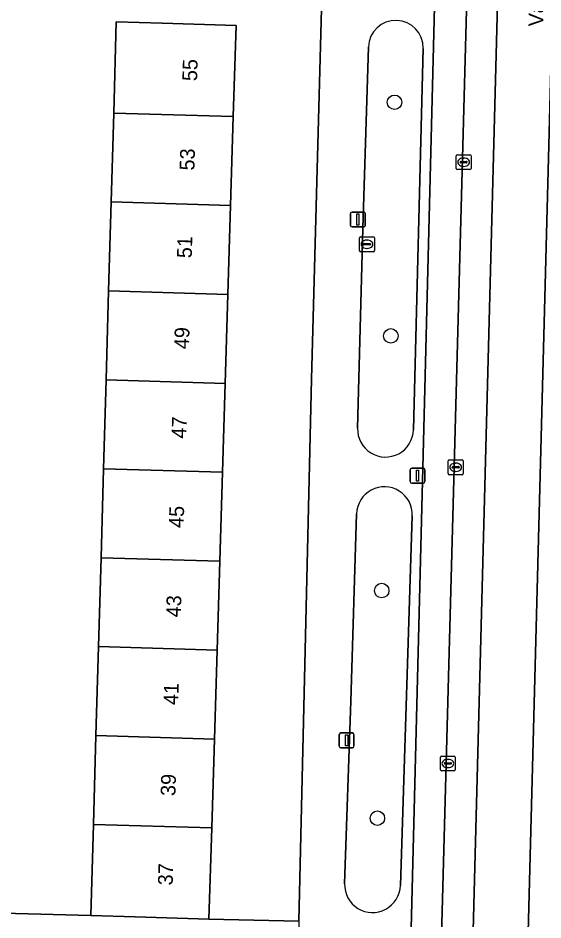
# Model space of a CAD drawing. Extents: x 162026 to 163502, y 387295 to 388169.
# Drawn here: x 162865.5 to 162901, y 387805 to 387866 of the extents above; entities that cross this region are included whole.
import ezdxf

# ---------------------------------------------------------------- set-up
doc = ezdxf.new("R2010")
doc.units = 0
for name, color, linetype in [('IMGEO_Boom', 7, 'Continuous'), ('IMGEO_Erf', 7, 'Continuous'), ('IMGEO_Fietspad_gesloten', 7, 'Continuous'), ('IMGEO_Groenvoorziening', 7, 'Continuous'), ('IMGEO_Kolk', 7, 'Continuous'), ('IMGEO_Lichtmast', 7, 'Continuous'), ('IMGEO_Openbare_ruimte_label', 7, 'Continuous'), ('IMGEO_Pand', 7, 'Continuous'), ('IMGEO_Pand_nummerreeks', 7, 'Continuous'), ('IMGEO_Parkeervlak_open', 7, 'Continuous'), ('IMGEO_Rijbaan_lokaal_gesloten', 7, 'Continuous'), ('IMGEO_Rioolput', 7, 'Continuous'), ('IMGEO_Voetpad_open', 7, 'Continuous')]:
    doc.layers.add(name, color=color, linetype=linetype)

msp = doc.modelspace()

# ---------------------------------------------------------------- linework, layer by layer
at = {"layer": 'IMGEO_Boom'}
for centre in [(162890.92, 387860.285), (162890.67, 387844.501), (162890.056, 387827.297), (162889.758, 387811.919)]:
    msp.add_circle(centre, 0.489, dxfattribs=at)
at = {"layer": 'IMGEO_Erf'}
msp.add_lwpolyline([(162859.342, 387805.638), (162870.384, 387805.343), (162870.559, 387811.496), (162870.73, 387817.505), (162870.901, 387823.512), (162871.072, 387829.519), (162871.242, 387835.528), (162871.413, 387841.535), (162871.584, 387847.542), (162871.755, 387853.549), (162871.926, 387859.558), (162872.101, 387865.715), (162875.205, 387865.621), (162880.202, 387865.469), (162880.015, 387859.315), (162879.833, 387853.307), (162879.65, 387847.3), (162879.468, 387841.294), (162879.285, 387835.287), (162879.103, 387829.279), (162878.92, 387823.272), (162878.738, 387817.265), (162878.555, 387811.257), (162878.368, 387805.1), (162884.452, 387804.959), (162885.299, 387841.567), (162885.986, 387866.589)], dxfattribs=at)
at = {"layer": 'IMGEO_Fietspad_gesloten'}
for points in [[(162899.085, 387912.416), (162897.011, 387912.493), (162897.009, 387912.273), (162896.663, 387899.08), (162893.38, 387777.248), (162893.367, 387776.946), (162895.507, 387776.882)], [(162904.55, 387900.274), (162904.774, 387906.812), (162904.778, 387906.963), (162904.888, 387910.762), (162904.905, 387911.349), (162904.941, 387912.198), (162902.8, 387912.277), (162899.228, 387776.77), (162901.376, 387776.703)]]:
    msp.add_lwpolyline(points, close=True, dxfattribs=at)
at = {"layer": 'IMGEO_Groenvoorziening'}
for points in [[(162889.159, 387864.027), (162888.786, 387851.757), (162888.418, 387838.263)], [(162892.199, 387838.154), (162892.855, 387863.928)], [(162888.35, 387832.482), (162887.961, 387819.828), (162887.543, 387807.49)], [(162891.314, 387807.373), (162892.122, 387832.352)]]:
    msp.add_lwpolyline(points, dxfattribs=at)
for centre, radius, start, end in [((162891.007, 387863.97), 1.849, 358.69891, 178.23241), ((162890.308, 387838.208), 1.891, 178.31844, 358.37899), ((162890.236, 387832.423), 1.887, 357.84434, 178.20788), ((162889.428, 387807.428), 1.886, 178.10159, 358.3442)]:
    msp.add_arc(centre, radius, start, end, dxfattribs=at)
at = {"layer": 'IMGEO_Kolk'}
for p, q in [((162895.167, 387856.734), (162896.019, 387856.734)), ((162895.092, 387855.808), (162895.092, 387856.66)), ((162895.351, 387856.228), (162895.351, 387856.24)), ((162895.789, 387856.191), (162895.391, 387856.191)), ((162895.394, 387856.277), (162895.792, 387856.277)), ((162895.58, 387856.514), (162895.605, 387856.514)), ((162895.835, 387856.24), (162895.835, 387856.228)), ((162896.093, 387856.66), (162896.093, 387855.808)), ((162896.019, 387855.734), (162895.167, 387855.734)), ((162895.603, 387855.954), (162895.578, 387855.954)), ((162894.556, 387835.2), (162894.556, 387836.052)), ((162894.631, 387836.126), (162895.483, 387836.126)), ((162895.557, 387836.052), (162895.557, 387835.2)), ((162894.815, 387835.62), (162894.815, 387835.632)), ((162895.253, 387835.583), (162894.855, 387835.583)), ((162894.858, 387835.669), (162895.256, 387835.669)), ((162895.044, 387835.906), (162895.069, 387835.906)), ((162895.299, 387835.632), (162895.299, 387835.62)), ((162895.483, 387835.126), (162894.631, 387835.126)), ((162895.067, 387835.346), (162895.042, 387835.346)), ((162894.028, 387815.188), (162894.028, 387816.04)), ((162894.103, 387816.114), (162894.955, 387816.114)), ((162894.516, 387815.894), (162894.541, 387815.894)), ((162895.029, 387816.04), (162895.029, 387815.188)), ((162894.287, 387815.608), (162894.287, 387815.62)), ((162894.725, 387815.571), (162894.327, 387815.571)), ((162894.33, 387815.657), (162894.728, 387815.657)), ((162894.539, 387815.334), (162894.514, 387815.334)), ((162894.771, 387815.62), (162894.771, 387815.608)), ((162894.955, 387815.114), (162894.103, 387815.114))]:
    msp.add_line(p, q, dxfattribs=at)
for points in [[(162895.167, 387856.734), (162896.019, 387856.734)], [(162895.092, 387855.808), (162895.092, 387856.66)], [(162896.093, 387856.66), (162896.093, 387855.808)], [(162896.019, 387855.734), (162895.167, 387855.734)], [(162894.556, 387835.2), (162894.556, 387836.052)], [(162894.631, 387836.126), (162895.483, 387836.126)], [(162895.557, 387836.052), (162895.557, 387835.2)], [(162895.483, 387835.126), (162894.631, 387835.126)], [(162894.028, 387815.188), (162894.028, 387816.04)], [(162894.103, 387816.114), (162894.955, 387816.114)], [(162895.029, 387816.04), (162895.029, 387815.188)], [(162894.955, 387815.114), (162894.103, 387815.114)]]:
    msp.add_lwpolyline(points, dxfattribs=at)
for centre, radius, start, end in [((162895.169, 387856.658), 0.0765, 91.55205, 178.44795), ((162895.169, 387856.658), 0.0765, 91.55205, 178.44795), ((162896.017, 387856.658), 0.0765, 1.55205, 88.44795), ((162896.017, 387856.658), 0.0765, 1.55205, 88.44795), ((162895.391, 387856.237), 0.0403, 85.87752, 175.75265), ((162895.388, 387856.227), 0.0366, 178.93798, 274.71019), ((162895.792, 387856.234), 0.043, 264.86636, 352.45326), ((162895.796, 387856.239), 0.0386, 1.73085, 96.63898), ((162895.169, 387855.81), 0.0765, 181.55205, 268.44795), ((162895.169, 387855.81), 0.0765, 181.55205, 268.44795), ((162896.017, 387855.81), 0.0765, 271.55205, 358.44795), ((162896.017, 387855.81), 0.0765, 271.55205, 358.44795), ((162894.633, 387836.05), 0.0765, 91.55205, 178.44795), ((162894.633, 387836.05), 0.0765, 91.55205, 178.44795), ((162895.481, 387836.05), 0.0765, 1.55205, 88.44795), ((162895.481, 387836.05), 0.0765, 1.55205, 88.44795), ((162894.855, 387835.629), 0.0403, 85.87752, 175.75265), ((162894.852, 387835.619), 0.0366, 178.93798, 274.71019), ((162895.256, 387835.626), 0.043, 264.86636, 352.45326), ((162895.26, 387835.631), 0.0386, 1.73085, 96.63898), ((162894.633, 387835.202), 0.0765, 181.55205, 268.44795), ((162894.633, 387835.202), 0.0765, 181.55205, 268.44795), ((162895.481, 387835.202), 0.0765, 271.55205, 358.44795), ((162895.481, 387835.202), 0.0765, 271.55205, 358.44795), ((162894.105, 387816.038), 0.0765, 91.55205, 178.44795), ((162894.105, 387816.038), 0.0765, 91.55205, 178.44795), ((162894.953, 387816.038), 0.0765, 1.55205, 88.44795), ((162894.953, 387816.038), 0.0765, 1.55205, 88.44795), ((162894.327, 387815.617), 0.0403, 85.87752, 175.75265), ((162894.324, 387815.607), 0.0366, 178.93798, 274.71019), ((162894.728, 387815.614), 0.043, 264.86636, 352.45326), ((162894.732, 387815.619), 0.0386, 1.73085, 96.63898), ((162894.105, 387815.19), 0.0765, 181.55205, 268.44795), ((162894.105, 387815.19), 0.0765, 181.55205, 268.44795), ((162894.953, 387815.19), 0.0765, 271.55205, 358.44795), ((162894.953, 387815.19), 0.0765, 271.55205, 358.44795)]:
    msp.add_arc(centre, radius, start, end, dxfattribs=at)
for centre, major_axis, ratio, start_param, end_param in [((162895.579, 387856.234), (-0.387, 0.002), 0.722429, 4.712389, 7.853982), ((162895.604, 387856.234), (-0.39, 0.002), 0.717154, 1.570796, 4.712389), ((162895.043, 387835.626), (-0.387, 0.002), 0.722429, 4.712389, 7.853982), ((162895.068, 387835.626), (-0.39, 0.002), 0.717154, 1.570796, 4.712389), ((162894.515, 387815.614), (-0.387, 0.002), 0.722429, 4.712389, 7.853982), ((162894.54, 387815.614), (-0.39, 0.002), 0.717154, 1.570796, 4.712389)]:
    msp.add_ellipse(centre, major_axis=major_axis, ratio=ratio, start_param=start_param, end_param=end_param, dxfattribs=at)
at = {"layer": 'IMGEO_Lichtmast'}
for p, q in [((162887.945, 387851.964), (162887.945, 387852.764)), ((162887.945, 387852.764), (162887.945, 387851.964)), ((162888.045, 387852.864), (162888.835, 387852.864)), ((162888.835, 387852.864), (162888.045, 387852.864)), ((162888.935, 387852.764), (162888.935, 387851.964)), ((162888.935, 387851.964), (162888.935, 387852.764)), ((162888.835, 387851.864), (162888.045, 387851.864)), ((162888.045, 387851.864), (162888.835, 387851.864)), ((162891.98, 387834.655), (162891.98, 387835.455)), ((162891.98, 387835.455), (162891.98, 387834.655)), ((162892.08, 387835.555), (162892.87, 387835.555)), ((162892.87, 387835.555), (162892.08, 387835.555)), ((162892.97, 387835.455), (162892.97, 387834.655)), ((162892.97, 387834.655), (162892.97, 387835.455)), ((162892.87, 387834.555), (162892.08, 387834.555)), ((162892.08, 387834.555), (162892.87, 387834.555)), ((162887.186, 387816.776), (162887.186, 387817.576)), ((162887.186, 387817.576), (162887.186, 387816.776)), ((162887.286, 387817.676), (162888.076, 387817.676)), ((162888.076, 387817.676), (162887.286, 387817.676)), ((162888.176, 387817.576), (162888.176, 387816.776)), ((162888.176, 387816.776), (162888.176, 387817.576)), ((162888.076, 387816.676), (162887.286, 387816.676)), ((162887.286, 387816.676), (162888.076, 387816.676))]:
    msp.add_line(p, q, dxfattribs=at)
for points in [[(162888.365, 387852.739), (162888.515, 387852.739), (162888.515, 387851.989), (162888.365, 387851.989), (162888.365, 387852.739)], [(162892.4, 387835.43), (162892.55, 387835.43), (162892.55, 387834.68), (162892.4, 387834.68), (162892.4, 387835.43)], [(162887.606, 387817.551), (162887.756, 387817.551), (162887.756, 387816.801), (162887.606, 387816.801), (162887.606, 387817.551)]]:
    msp.add_lwpolyline(points, dxfattribs=at)
for centre, start, end in [((162888.045, 387852.764), 90, 180), ((162888.045, 387852.764), 90, 180), ((162888.835, 387852.764), 0, 90), ((162888.835, 387852.764), 360, 90), ((162888.045, 387851.964), 180, 270), ((162888.045, 387851.964), 180, 270), ((162888.835, 387851.964), 270, 0), ((162888.835, 387851.964), 270, 0), ((162892.08, 387835.455), 90, 180), ((162892.08, 387835.455), 90, 180), ((162892.87, 387835.455), 0, 90), ((162892.87, 387835.455), 360, 90), ((162892.08, 387834.655), 180, 270), ((162892.08, 387834.655), 180, 270), ((162892.87, 387834.655), 270, 0), ((162892.87, 387834.655), 270, 0), ((162887.286, 387817.576), 90, 180), ((162887.286, 387817.576), 90, 180), ((162888.076, 387817.576), 0, 90), ((162888.076, 387817.576), 360, 90), ((162887.286, 387816.776), 180, 270), ((162887.286, 387816.776), 180, 270), ((162888.076, 387816.776), 270, 0), ((162888.076, 387816.776), 270, 0)]:
    msp.add_arc(centre, 0.1, start, end, dxfattribs=at)
at = {"layer": 'IMGEO_Pand'}
for points in [[(162880.015, 387859.315), (162880.202, 387865.469), (162875.205, 387865.621), (162872.101, 387865.715), (162871.926, 387859.558)], [(162879.833, 387853.307), (162880.015, 387859.315), (162871.926, 387859.558), (162871.755, 387853.549)], [(162871.755, 387853.549), (162871.584, 387847.542), (162879.65, 387847.3), (162879.833, 387853.307)], [(162879.468, 387841.294), (162879.65, 387847.3), (162871.584, 387847.542), (162871.413, 387841.535)], [(162871.413, 387841.535), (162871.242, 387835.528), (162879.285, 387835.287), (162879.468, 387841.294)], [(162871.242, 387835.528), (162871.072, 387829.519), (162879.103, 387829.279), (162879.285, 387835.287)], [(162871.072, 387829.519), (162870.901, 387823.512), (162878.92, 387823.272), (162879.103, 387829.279)], [(162878.738, 387817.265), (162878.92, 387823.272), (162870.901, 387823.512), (162870.73, 387817.505)], [(162870.73, 387817.505), (162870.559, 387811.496), (162878.555, 387811.257), (162878.738, 387817.265)], [(162870.559, 387811.496), (162870.384, 387805.343), (162873.371, 387805.252), (162878.368, 387805.1), (162878.555, 387811.257)]]:
    msp.add_lwpolyline(points, close=True, dxfattribs=at)
at = {"layer": 'IMGEO_Parkeervlak_open'}
for points in [[(162894.678, 387908.582), (162891.466, 387781.316), (162891.496, 387780.824), (162891.549, 387780.469)], [(162893.38, 387777.248), (162896.663, 387899.08)]]:
    msp.add_lwpolyline(points, dxfattribs=at)
at = {"layer": 'IMGEO_Rijbaan_lokaal_gesloten'}
msp.add_lwpolyline([(162902.8, 387912.277), (162899.085, 387912.416), (162895.507, 387776.882), (162899.228, 387776.77)], close=True, dxfattribs=at)
at = {"layer": 'IMGEO_Rioolput'}
for p, q in [((162888.553, 387850.264), (162888.553, 387851.116)), ((162888.628, 387851.19), (162889.48, 387851.19)), ((162888.812, 387850.684), (162888.812, 387850.696)), ((162889.25, 387850.647), (162888.852, 387850.647)), ((162888.855, 387850.733), (162889.253, 387850.733)), ((162889.041, 387850.97), (162889.066, 387850.97)), ((162889.296, 387850.696), (162889.296, 387850.684)), ((162889.554, 387851.116), (162889.554, 387850.264)), ((162889.48, 387850.19), (162888.628, 387850.19)), ((162889.064, 387850.41), (162889.039, 387850.41))]:
    msp.add_line(p, q, dxfattribs=at)
for points in [[(162888.553, 387850.264), (162888.553, 387851.116)], [(162888.628, 387851.19), (162889.48, 387851.19)], [(162889.554, 387851.116), (162889.554, 387850.264)], [(162889.48, 387850.19), (162888.628, 387850.19)]]:
    msp.add_lwpolyline(points, dxfattribs=at)
for centre, radius, start, end in [((162888.63, 387851.114), 0.0765, 91.55205, 178.44795), ((162888.63, 387851.114), 0.0765, 91.55205, 178.44795), ((162888.852, 387850.693), 0.0403, 85.87752, 175.75265), ((162888.849, 387850.683), 0.0366, 178.93798, 274.71019), ((162889.253, 387850.69), 0.043, 264.86636, 352.45326), ((162889.257, 387850.695), 0.0386, 1.73085, 96.63898), ((162889.478, 387851.114), 0.0765, 1.55205, 88.44795), ((162889.478, 387851.114), 0.0765, 1.55205, 88.44795), ((162888.63, 387850.266), 0.0765, 181.55205, 268.44795), ((162888.63, 387850.266), 0.0765, 181.55205, 268.44795), ((162889.478, 387850.266), 0.0765, 271.55205, 358.44795), ((162889.478, 387850.266), 0.0765, 271.55205, 358.44795)]:
    msp.add_arc(centre, radius, start, end, dxfattribs=at)
for centre, major_axis, ratio, start_param, end_param in [((162889.04, 387850.69), (-0.387, 0.002), 0.722429, 4.712389, 7.853982), ((162889.065, 387850.69), (-0.39, 0.002), 0.717154, 1.570796, 4.712389)]:
    msp.add_ellipse(centre, major_axis=major_axis, ratio=ratio, start_param=start_param, end_param=end_param, dxfattribs=at)
at = {"layer": 'IMGEO_Voetpad_open'}
for points in [[(162889.843, 387922.868), (162887.512, 387922.987), (162887.403, 387918.244), (162886.045, 387868.738), (162885.986, 387866.589), (162885.299, 387841.567), (162884.452, 387804.959), (162884.424, 387803.745), (162883.88, 387780.251), (162883.624, 387774.17), (162883.489, 387769.331), (162883.423, 387767.152), (162885.223, 387767.128)], [(162891.549, 387780.469), (162891.496, 387780.824), (162891.466, 387781.316), (162894.678, 387908.582)], [(162888.786, 387851.757), (162889.159, 387864.027)], [(162892.855, 387863.928), (162892.199, 387838.154)], [(162888.418, 387838.263), (162888.786, 387851.757)], [(162887.543, 387807.49), (162887.961, 387819.828), (162888.35, 387832.482)], [(162892.122, 387832.352), (162891.314, 387807.373)], [(162884.452, 387804.959), (162878.368, 387805.1), (162873.371, 387805.252), (162870.384, 387805.343), (162859.342, 387805.638)]]:
    msp.add_lwpolyline(points, dxfattribs=at)
for centre, radius, start, end in [((162891.007, 387863.97), 1.849, 358.69891, 178.23241), ((162890.308, 387838.208), 1.891, 178.31844, 358.37899), ((162890.236, 387832.423), 1.887, 357.84434, 178.20788), ((162889.428, 387807.428), 1.886, 178.10159, 358.3442)]:
    msp.add_arc(centre, radius, start, end, dxfattribs=at)

# ---------------------------------------------------------------- texts
at = {"layer": 'IMGEO_Openbare_ruimte_label'}
msp.add_text('Vaartbroek', height=1, rotation=88.62517, dxfattribs=at).set_placement((162900.977, 387865.397))
at = {"layer": 'IMGEO_Pand_nummerreeks'}
for s, p in [('55', (162877.566, 387861.701)), ('53', (162877.382, 387855.664)), ('51', (162877.203, 387849.74)), ('49', (162877.015, 387843.59)), ('47', (162876.832, 387837.553)), ('45', (162876.649, 387831.516)), ('43', (162876.465, 387825.479)), ('41', (162876.286, 387819.555)), ('39', (162876.098, 387813.405)), ('37', (162875.915, 387807.369))]:
    msp.add_text(s, height=1, rotation=88.2599, dxfattribs=at).set_placement(p)

doc.saveas('drawing.dxf')
